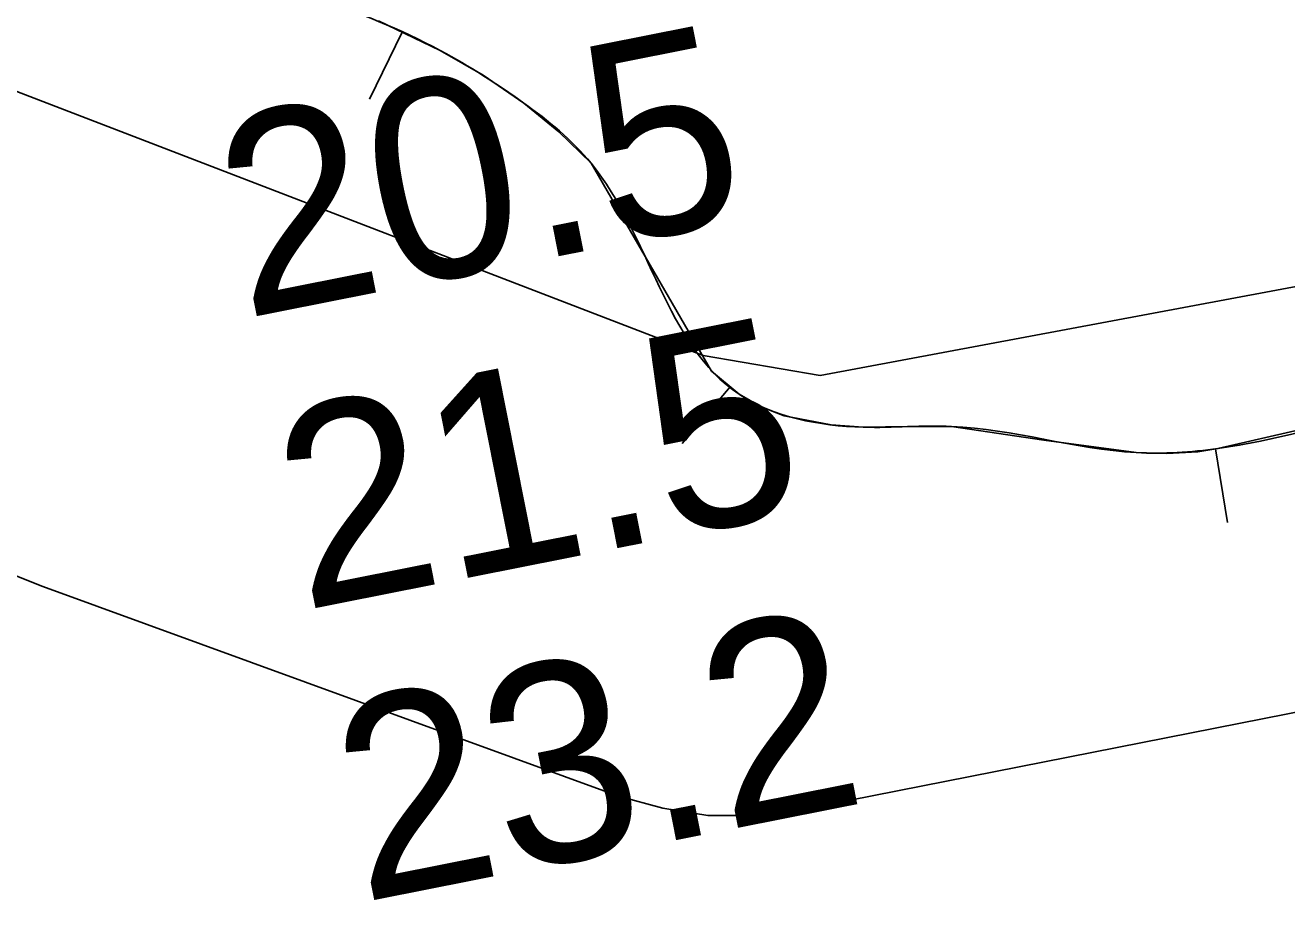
# Model space of a CAD drawing. Extents: x 3297753 to 3335611, y 652252 to 677623.
# Drawn here: x 3315714.6 to 3316138.2, y 667081.1 to 667375.4 of the extents above; entities that cross this region are included whole.
import ezdxf

# ---------------------------------------------------------------- set-up
doc = ezdxf.new("R2010")
doc.units = 0
for name, color, linetype in [('V-BORW-LINE', 7, 'Continuous'), ('V-RIVR-RANG', 7, 'Continuous'), ('V-TOPO-MAJR', 7, 'Continuous'), ('V-TOPO-MINR', 7, 'Continuous')]:
    doc.layers.add(name, color=color, linetype=linetype)

msp = doc.modelspace()

# ---------------------------------------------------------------- linework, layer by layer
at = {"layer": 'V-BORW-LINE'}
for p, q in [((3315841.12, 667373.15), (3315830.25, 667350.64)), ((3315951.3, 667254.03), (3315935.14, 667234.95)), ((3316114.26, 667233.15), (3316118.25, 667208.47))]:
    msp.add_line(p, q, dxfattribs=at)
msp.add_lwpolyline([(3316143.35, 667239.74), (3316115.1, 667233.29), (3316108.3, 667232.19), (3316097.97, 667231.62), (3316087.68, 667231.92), (3316056.65, 667236.15), (3316025.62, 667240.74), (3316010.8, 667240.72), (3315995.93, 667240.45), (3315985.2, 667241.21), (3315969.41, 667244.32), (3315961.74, 667247.28), (3315954.29, 667251.49), (3315945.05, 667259.32), (3315904.62, 667329.08), (3315893.75, 667339.59), (3315882.03, 667349.31), (3315868.34, 667358.65), (3315853.98, 667366.94), (3315833.27, 667376.94)], dxfattribs=at)
msp.add_spline([(3316594.51, 666696.75), (3316619.39, 666637.89), (3316610.34, 666602.71), (3316582.32, 666576.59), (3316552.14, 666556.71), (3316464.93, 666509.65), (3316310.27, 666444.4), (3316271.4, 666436.72), (3316232.86, 666434.33), (3316190.41, 666436.13), (3316144.59, 666448.67), (3316057.22, 666489.35), (3316012.95, 666513.5), (3315935.53, 666546.07), (3315858.09, 666558.72), (3315732.4, 666560.46), (3315671.31, 666565.81), (3315608.19, 666576.63), (3315551.5, 666592.53), (3315464.44, 666628.83), (3315306.65, 666739.02), (3315236.27, 666784.67), (3315182.32, 666814.24), (3315130.68, 666825.42), (3315032.38, 666818.84), (3314996.01, 666820.44), (3314963.41, 666835.39), (3314946.53, 666856.63), (3314915.64, 666913.13), (3314889.48, 666926.64), (3314849.57, 666936.04), (3314831.57, 666957.26), (3314812.47, 667015.13), (3314807.74, 667047.31), (3314811.08, 667139.75), (3314791.44, 667185.12), (3314786.65, 667209.88), (3314779.61, 667234.03), (3314786.76, 667268.49), (3314818.73, 667347.58), (3314826.69, 667412.88), (3314836.81, 667455.73), (3314851.3, 667494.07), (3315005.52, 667468.41), (3315116.69, 667456.46), (3315167.01, 667454.82), (3315206.06, 667449.24), (3315248, 667439.21), (3315319.56, 667433.41), (3315424.19, 667433.36), (3315653.33, 667412.77), (3315697.32, 667407.51), (3315734.85, 667398.85), (3315811.66, 667384.16), (3315853.98, 667366.94), (3315882.03, 667349.31), (3315904.62, 667329.08), (3315954.29, 667251.49), (3315995.93, 667240.45), (3316025.62, 667240.74), (3316087.68, 667231.92), (3316115.1, 667233.29), (3316171.4, 667246.74), (3316200.83, 667254.56), (3316229.64, 667259.21), (3316257.88, 667259.02), (3316293.91, 667252.13), (3316325.86, 667241.67), (3316360.05, 667225.85), (3316434.71, 667206.61), (3316464.01, 667214.66), (3316490.5, 667228.6), (3316518.97, 667238.77), (3316541.5, 667215.95), (3316567.53, 667160.59), (3316553.87, 667130.94), (3316534.59, 667106.01)], degree=3, dxfattribs=at)
at = {"layer": 'V-TOPO-MAJR'}
msp.add_lwpolyline([(3313809.65, 667970.46), (3314226.14, 667836.77), (3314232.51, 667834.23), (3314238.56, 667831.17), (3314244.14, 667827.32), (3314249.4, 667822.94), (3314258.88, 667813.9), (3314259.59, 667812.99), (3314260.37, 667811.21), (3315666, 667208.62), (3315720.47, 667186.99), (3315913.77, 667116.56), (3315928.75, 667112.47), (3315943.86, 667110.04), (3315959.16, 667110.11), (3315974.59, 667111.84), (3316171.48, 667150.67)], dxfattribs=at)
at = {"layer": 'V-TOPO-MINR'}
msp.add_lwpolyline([(3313084.52, 668229.47), (3313988.21, 667984.67), (3314031.58, 667973), (3314074.98, 667961.41), (3314118.41, 667949.95), (3314161.86, 667938.58), (3314244.09, 667917.21), (3314246.45, 667916.57), (3314251.13, 667915.23), (3314253.45, 667914.51), (3314260.47, 667912.29), (3314261.17, 667912.02), (3314262.41, 667911.17), (3314262.86, 667910.58), (3315942.25, 667264.5), (3315981.48, 667257.86), (3317236.2, 667492.49)], dxfattribs=at)

# ---------------------------------------------------------------- texts
at = {"layer": 'V-RIVR-RANG'}
for s, p in [('20.5', (3315787.93, 667276.86)), ('21.5', (3315807.65, 667178.83)), ('23.2', (3315827.37, 667080.79))]:
    msp.add_text(s, height=67, rotation=11.2283, dxfattribs=at).set_placement(p)

doc.saveas('drawing.dxf')
